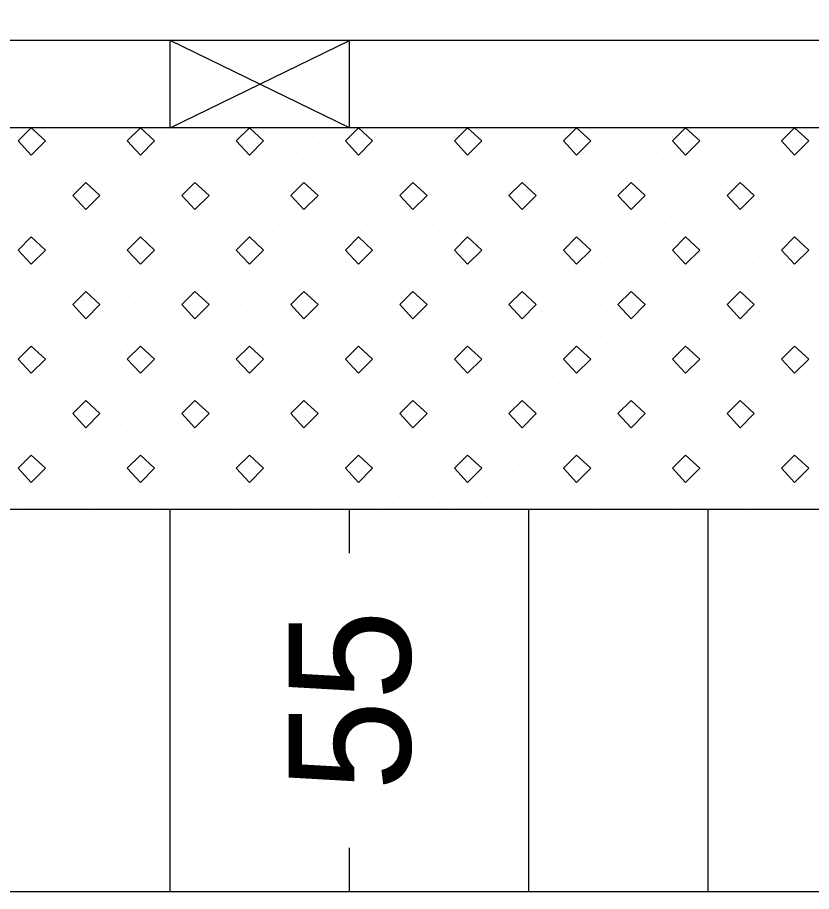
# Model space of a CAD drawing. Extents: x 1313964 to 1316843, y 2087046 to 2096619.
# Drawn here: x 1314195.619 to 1314200.047, y 2089928.164 to 2089933.036 of the extents above; entities that cross this region are included whole.
import ezdxf

# ---------------------------------------------------------------- set-up
doc = ezdxf.new("R2010")
doc.units = 0
doc.layers.add('B-Sub-Contour', color=7, linetype='Continuous')
doc.layers.add('Default', color=7, linetype='Continuous')

# ---------------------------------------------------------------- blocks, each defined once
blk = doc.blocks.new('POINT_DISPLAY')
at = {"layer": 'Default'}
blk.add_line((0, 0), (0, 0), dxfattribs=at)

msp = doc.modelspace()

# ---------------------------------------------------------------- linework, layer by layer
at = {"layer": 'B-Sub-Contour'}
for points in [[(1314234.9036, 2089928.1639), (1314234.9036, 2089971.0354), (1314173.4848, 2089971.0354), (1314173.4848, 2089928.1639), (1314234.9036, 2089928.1639)], [(1314232.4712, 2089932.9071), (1314187.4713, 2089932.9071)], [(1314196.4713, 2089932.4207), (1314197.4713, 2089932.9071)], [(1314197.4713, 2089932.4207), (1314196.4713, 2089932.9071)], [(1314196.4713, 2089932.4207), (1314196.4713, 2089932.9071)], [(1314197.4713, 2089932.4207), (1314197.4713, 2089932.9071)], [(1314232.4712, 2089932.4207), (1314180.7821, 2089932.4207)], [(1314232.4712, 2089930.2923), (1314180.7821, 2089930.2923)], [(1314196.4713, 2089928.1639), (1314196.4713, 2089930.2923)], [(1314196.4713, 2089928.1639), (1314196.4713, 2089930.2923)], [(1314197.4713, 2089930.049), (1314197.4713, 2089930.2923)], [(1314198.4713, 2089928.1639), (1314198.4713, 2089930.2923)], [(1314198.4713, 2089928.1639), (1314198.4713, 2089930.2923)], [(1314199.4713, 2089928.1639), (1314199.4713, 2089930.2923)], [(1314197.4713, 2089928.1639), (1314197.4713, 2089928.4071)]]:
    msp.add_lwpolyline(points, dxfattribs=at)
for points in [[(1314195.6963, 2089932.4207), (1314195.6233, 2089932.3477), (1314195.6963, 2089932.2686), (1314195.7753, 2089932.3477)], [(1314196.3044, 2089932.4207), (1314196.2314, 2089932.3477), (1314196.3044, 2089932.2686), (1314196.3834, 2089932.3477)], [(1314196.9125, 2089932.4207), (1314196.8395, 2089932.3477), (1314196.9125, 2089932.2686), (1314196.9915, 2089932.3477)], [(1314197.5206, 2089932.4207), (1314197.4476, 2089932.3477), (1314197.5206, 2089932.2686), (1314197.5996, 2089932.3477)], [(1314198.1287, 2089932.4207), (1314198.0557, 2089932.3477), (1314198.1287, 2089932.2686), (1314198.2078, 2089932.3477)], [(1314198.7368, 2089932.4207), (1314198.6638, 2089932.3477), (1314198.7368, 2089932.2686), (1314198.8159, 2089932.3477)], [(1314199.3449, 2089932.4207), (1314199.2719, 2089932.3477), (1314199.3449, 2089932.2686), (1314199.424, 2089932.3477)], [(1314199.953, 2089932.4207), (1314199.88, 2089932.3477), (1314199.953, 2089932.2686), (1314200.0321, 2089932.3477)], [(1314196.0003, 2089932.1166), (1314195.9274, 2089932.0436), (1314196.0003, 2089931.9646), (1314196.0794, 2089932.0436)], [(1314196.6084, 2089932.1166), (1314196.5355, 2089932.0436), (1314196.6084, 2089931.9646), (1314196.6875, 2089932.0436)], [(1314197.2165, 2089932.1166), (1314197.1436, 2089932.0436), (1314197.2165, 2089931.9646), (1314197.2956, 2089932.0436)], [(1314197.8246, 2089932.1166), (1314197.7517, 2089932.0436), (1314197.8246, 2089931.9646), (1314197.9037, 2089932.0436)], [(1314198.4328, 2089932.1166), (1314198.3598, 2089932.0436), (1314198.4328, 2089931.9646), (1314198.5118, 2089932.0436)], [(1314199.0409, 2089932.1166), (1314198.9679, 2089932.0436), (1314199.0409, 2089931.9646), (1314199.1199, 2089932.0436)], [(1314199.649, 2089932.1166), (1314199.576, 2089932.0436), (1314199.649, 2089931.9646), (1314199.728, 2089932.0436)], [(1314195.6963, 2089931.8125), (1314195.6233, 2089931.7396), (1314195.6963, 2089931.6605), (1314195.7753, 2089931.7396)], [(1314196.3044, 2089931.8125), (1314196.2314, 2089931.7396), (1314196.3044, 2089931.6605), (1314196.3834, 2089931.7396)], [(1314196.9125, 2089931.8125), (1314196.8395, 2089931.7396), (1314196.9125, 2089931.6605), (1314196.9915, 2089931.7396)], [(1314197.5206, 2089931.8125), (1314197.4476, 2089931.7396), (1314197.5206, 2089931.6605), (1314197.5996, 2089931.7396)], [(1314198.1287, 2089931.8125), (1314198.0557, 2089931.7396), (1314198.1287, 2089931.6605), (1314198.2078, 2089931.7396)], [(1314198.7368, 2089931.8125), (1314198.6638, 2089931.7396), (1314198.7368, 2089931.6605), (1314198.8159, 2089931.7396)], [(1314199.3449, 2089931.8125), (1314199.2719, 2089931.7396), (1314199.3449, 2089931.6605), (1314199.424, 2089931.7396)], [(1314199.953, 2089931.8125), (1314199.88, 2089931.7396), (1314199.953, 2089931.6605), (1314200.0321, 2089931.7396)], [(1314196.0003, 2089931.5085), (1314195.9274, 2089931.4355), (1314196.0003, 2089931.3565), (1314196.0794, 2089931.4355)], [(1314196.6084, 2089931.5085), (1314196.5355, 2089931.4355), (1314196.6084, 2089931.3565), (1314196.6875, 2089931.4355)], [(1314197.2165, 2089931.5085), (1314197.1436, 2089931.4355), (1314197.2165, 2089931.3565), (1314197.2956, 2089931.4355)], [(1314197.8246, 2089931.5085), (1314197.7517, 2089931.4355), (1314197.8246, 2089931.3565), (1314197.9037, 2089931.4355)], [(1314198.4328, 2089931.5085), (1314198.3598, 2089931.4355), (1314198.4328, 2089931.3565), (1314198.5118, 2089931.4355)], [(1314199.0409, 2089931.5085), (1314198.9679, 2089931.4355), (1314199.0409, 2089931.3565), (1314199.1199, 2089931.4355)], [(1314199.649, 2089931.5085), (1314199.576, 2089931.4355), (1314199.649, 2089931.3565), (1314199.728, 2089931.4355)], [(1314195.6963, 2089931.2044), (1314195.6233, 2089931.1315), (1314195.6963, 2089931.0524), (1314195.7753, 2089931.1315)], [(1314196.3044, 2089931.2044), (1314196.2314, 2089931.1315), (1314196.3044, 2089931.0524), (1314196.3834, 2089931.1315)], [(1314196.9125, 2089931.2044), (1314196.8395, 2089931.1315), (1314196.9125, 2089931.0524), (1314196.9915, 2089931.1315)], [(1314197.5206, 2089931.2044), (1314197.4476, 2089931.1315), (1314197.5206, 2089931.0524), (1314197.5996, 2089931.1315)], [(1314198.1287, 2089931.2044), (1314198.0557, 2089931.1315), (1314198.1287, 2089931.0524), (1314198.2078, 2089931.1315)], [(1314198.7368, 2089931.2044), (1314198.6638, 2089931.1315), (1314198.7368, 2089931.0524), (1314198.8159, 2089931.1315)], [(1314199.3449, 2089931.2044), (1314199.2719, 2089931.1315), (1314199.3449, 2089931.0524), (1314199.424, 2089931.1315)], [(1314199.953, 2089931.2044), (1314199.88, 2089931.1315), (1314199.953, 2089931.0524), (1314200.0321, 2089931.1315)], [(1314196.0003, 2089930.9004), (1314195.9274, 2089930.8274), (1314196.0003, 2089930.7484), (1314196.0794, 2089930.8274)], [(1314196.6084, 2089930.9004), (1314196.5355, 2089930.8274), (1314196.6084, 2089930.7484), (1314196.6875, 2089930.8274)], [(1314197.2165, 2089930.9004), (1314197.1436, 2089930.8274), (1314197.2165, 2089930.7484), (1314197.2956, 2089930.8274)], [(1314197.8246, 2089930.9004), (1314197.7517, 2089930.8274), (1314197.8246, 2089930.7484), (1314197.9037, 2089930.8274)], [(1314198.4328, 2089930.9004), (1314198.3598, 2089930.8274), (1314198.4328, 2089930.7484), (1314198.5118, 2089930.8274)], [(1314199.0409, 2089930.9004), (1314198.9679, 2089930.8274), (1314199.0409, 2089930.7484), (1314199.1199, 2089930.8274)], [(1314199.649, 2089930.9004), (1314199.576, 2089930.8274), (1314199.649, 2089930.7484), (1314199.728, 2089930.8274)], [(1314195.6963, 2089930.5963), (1314195.6233, 2089930.5234), (1314195.6963, 2089930.4443), (1314195.7753, 2089930.5234)], [(1314196.3044, 2089930.5963), (1314196.2314, 2089930.5234), (1314196.3044, 2089930.4443), (1314196.3834, 2089930.5234)], [(1314196.9125, 2089930.5963), (1314196.8395, 2089930.5234), (1314196.9125, 2089930.4443), (1314196.9915, 2089930.5234)], [(1314197.5206, 2089930.5963), (1314197.4476, 2089930.5234), (1314197.5206, 2089930.4443), (1314197.5996, 2089930.5234)], [(1314198.1287, 2089930.5963), (1314198.0557, 2089930.5234), (1314198.1287, 2089930.4443), (1314198.2078, 2089930.5234)], [(1314198.7368, 2089930.5963), (1314198.6638, 2089930.5234), (1314198.7368, 2089930.4443), (1314198.8159, 2089930.5234)], [(1314199.3449, 2089930.5963), (1314199.2719, 2089930.5234), (1314199.3449, 2089930.4443), (1314199.424, 2089930.5234)], [(1314199.953, 2089930.5963), (1314199.88, 2089930.5234), (1314199.953, 2089930.4443), (1314200.0321, 2089930.5234)]]:
    msp.add_lwpolyline(points, close=True, dxfattribs=at)

# ---------------------------------------------------------------- block references
at = {"layer": 'B-Sub-Contour', "xscale": 0.019951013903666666, "yscale": 0.019951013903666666, "rotation": 90}
for p in [(1314195.6233, 2089932.3705), (1314196.049, 2089932.3705), (1314196.8395, 2089932.3705), (1314197.2652, 2089932.3705), (1314198.0557, 2089932.3705), (1314198.4814, 2089932.3705), (1314199.2719, 2089932.3705), (1314199.6976, 2089932.3705), (1314195.8057, 2089932.3097), (1314195.9605, 2089932.282), (1314196.2922, 2089932.3097), (1314196.5355, 2089932.3097), (1314196.7483, 2089932.2848), (1314197.0219, 2089932.3097), (1314197.1767, 2089932.282), (1314197.5084, 2089932.3097), (1314197.7517, 2089932.3097), (1314197.9645, 2089932.2848), (1314198.2382, 2089932.3097), (1314198.393, 2089932.282), (1314198.7246, 2089932.3097), (1314198.9679, 2089932.3097), (1314199.1807, 2089932.2848), (1314199.4544, 2089932.3097), (1314199.6092, 2089932.282), (1314199.9409, 2089932.3097), (1314196.1706, 2089932.2489), (1314197.3868, 2089932.2489), (1314198.603, 2089932.2489), (1314199.8192, 2089932.2489), (1314195.6841, 2089932.1881), (1314196.4138, 2089932.1881), (1314196.9003, 2089932.1881), (1314197.6301, 2089932.1881), (1314198.1165, 2089932.1881), (1314198.8463, 2089932.1881), (1314199.3328, 2089932.1881), (1314196.1098, 2089932.1272), (1314196.6571, 2089932.1272), (1314197.326, 2089932.1272), (1314197.8733, 2089932.1272), (1314198.5422, 2089932.1272), (1314199.0895, 2089932.1272), (1314199.7584, 2089932.1272), (1314196.2922, 2089932.0888), (1314197.5084, 2089932.0888), (1314198.7246, 2089932.0888), (1314199.9409, 2089932.0888), (1314195.8223, 2089932.0363), (1314195.9274, 2089932.0664), (1314196.7787, 2089932.0664), (1314197.0385, 2089932.0363), (1314197.1436, 2089932.0664), (1314197.9949, 2089932.0664), (1314198.2547, 2089932.0363), (1314198.3598, 2089932.0664), (1314199.2111, 2089932.0664), (1314199.471, 2089932.0363), (1314199.576, 2089932.0664), (1314195.6841, 2089932.0056), (1314196.1347, 2089932.0115), (1314196.4747, 2089932.0056), (1314196.9003, 2089932.0056), (1314197.3509, 2089932.0115), (1314197.6909, 2089932.0056), (1314198.1165, 2089932.0056), (1314198.5671, 2089932.0115), (1314198.9071, 2089932.0056), (1314199.3328, 2089932.0056), (1314199.7833, 2089932.0115), (1314196.2314, 2089931.9448), (1314196.5963, 2089931.9448), (1314196.834, 2089931.9258), (1314197.4476, 2089931.9448), (1314197.8125, 2089931.9448), (1314198.0502, 2089931.9258), (1314198.6638, 2089931.9448), (1314199.0287, 2089931.9448), (1314199.2664, 2089931.9258), (1314199.88, 2089931.9448), (1314195.8665, 2089931.884), (1314196.0075, 2089931.9176), (1314196.353, 2089931.884), (1314196.7179, 2089931.884), (1314197.0828, 2089931.884), (1314197.2237, 2089931.9176), (1314197.5692, 2089931.884), (1314197.9341, 2089931.884), (1314198.299, 2089931.884), (1314198.4399, 2089931.9176), (1314198.7855, 2089931.884), (1314199.1503, 2089931.884), (1314199.5152, 2089931.884), (1314199.6562, 2089931.9176), (1314200.0017, 2089931.884), (1314196.1706, 2089931.8232), (1314197.3868, 2089931.8232), (1314198.603, 2089931.8232), (1314199.8192, 2089931.8232), (1314195.7449, 2089931.7624), (1314195.9882, 2089931.7624), (1314196.9611, 2089931.7624), (1314197.2044, 2089931.7624), (1314198.1773, 2089931.7624), (1314198.4206, 2089931.7624), (1314199.3936, 2089931.7624), (1314199.6368, 2089931.7624), (1314196.1098, 2089931.7016), (1314196.4747, 2089931.7016), (1314196.7787, 2089931.7016), (1314197.326, 2089931.7016), (1314197.6909, 2089931.7016), (1314197.9949, 2089931.7016), (1314198.5422, 2089931.7016), (1314198.9071, 2089931.7016), (1314199.2111, 2089931.7016), (1314199.7584, 2089931.7016), (1314195.6841, 2089931.6408), (1314195.9274, 2089931.6408), (1314196.2922, 2089931.6408), (1314196.9003, 2089931.6408), (1314197.1436, 2089931.6408), (1314197.5084, 2089931.6408), (1314198.1165, 2089931.6408), (1314198.3598, 2089931.6408), (1314198.7246, 2089931.6408), (1314199.3328, 2089931.6408), (1314199.576, 2089931.6408), (1314199.9409, 2089931.6408), (1314195.8057, 2089931.5799), (1314196.5355, 2089931.5799), (1314196.7179, 2089931.5799), (1314197.0219, 2089931.5799), (1314197.7517, 2089931.5799), (1314197.9341, 2089931.5799), (1314198.2382, 2089931.5799), (1314198.9679, 2089931.5799), (1314199.1503, 2089931.5799), (1314199.4544, 2089931.5799), (1314195.6233, 2089931.5191), (1314195.8665, 2089931.4978), (1314196.049, 2089931.5191), (1314196.4138, 2089931.5191), (1314196.5963, 2089931.5055), (1314196.8395, 2089931.5191), (1314197.0828, 2089931.4978), (1314197.2652, 2089931.5191), (1314197.6301, 2089931.5191), (1314197.8125, 2089931.5055), (1314198.0557, 2089931.5191), (1314198.299, 2089931.4978), (1314198.4814, 2089931.5191), (1314198.8463, 2089931.5191), (1314199.0287, 2089931.5055), (1314199.2719, 2089931.5191), (1314199.5152, 2089931.4978), (1314199.6976, 2089931.5191), (1314195.9882, 2089931.4583), (1314196.2784, 2089931.4415), (1314196.7787, 2089931.4583), (1314197.2044, 2089931.4583), (1314197.4946, 2089931.4415), (1314197.9949, 2089931.4583), (1314198.4206, 2089931.4583), (1314198.7108, 2089931.4415), (1314199.2111, 2089931.4583), (1314199.6368, 2089931.4583), (1314199.927, 2089931.4415), (1314195.6841, 2089931.3975), (1314196.1098, 2089931.3975), (1314196.4747, 2089931.3975), (1314196.9003, 2089931.3975), (1314197.326, 2089931.3975), (1314197.6909, 2089931.3975), (1314198.1165, 2089931.3975), (1314198.5422, 2089931.3975), (1314198.9071, 2089931.3975), (1314199.3328, 2089931.3975), (1314199.7584, 2089931.3975), (1314195.8831, 2089931.378), (1314197.0993, 2089931.378), (1314198.3156, 2089931.378), (1314199.5318, 2089931.378), (1314196.6571, 2089931.3367), (1314197.8733, 2089931.3367), (1314199.0895, 2089931.3367), (1314195.7449, 2089931.2759), (1314195.9882, 2089931.2759), (1314196.353, 2089931.2759), (1314196.7179, 2089931.2759), (1314196.9611, 2089931.2759), (1314197.2044, 2089931.2759), (1314197.5692, 2089931.2759), (1314197.9341, 2089931.2759), (1314198.1773, 2089931.2759), (1314198.4206, 2089931.2759), (1314198.7855, 2089931.2759), (1314199.1503, 2089931.2759), (1314199.3936, 2089931.2759), (1314199.6368, 2089931.2759), (1314200.0017, 2089931.2759), (1314195.8748, 2089931.2315), (1314196.2314, 2089931.2151), (1314196.4747, 2089931.2178), (1314197.091, 2089931.2315), (1314197.4476, 2089931.2151), (1314197.6909, 2089931.2178), (1314198.3073, 2089931.2315), (1314198.6638, 2089931.2151), (1314198.9071, 2089931.2178), (1314199.5235, 2089931.2315), (1314199.88, 2089931.2151), (1314195.6233, 2089931.1543), (1314196.049, 2089931.1543), (1314196.8395, 2089931.1543), (1314197.2652, 2089931.1543), (1314198.0557, 2089931.1543), (1314198.4814, 2089931.1543), (1314199.2719, 2089931.1543), (1314199.6976, 2089931.1543), (1314195.8057, 2089931.0935), (1314195.9605, 2089931.0658), (1314196.2922, 2089931.0935), (1314196.5355, 2089931.0935), (1314196.7483, 2089931.0686), (1314197.0219, 2089931.0935), (1314197.1767, 2089931.0658), (1314197.5084, 2089931.0935), (1314197.7517, 2089931.0935), (1314197.9645, 2089931.0686), (1314198.2382, 2089931.0935), (1314198.393, 2089931.0658), (1314198.7246, 2089931.0935), (1314198.9679, 2089931.0935), (1314199.1807, 2089931.0686), (1314199.4544, 2089931.0935), (1314199.6092, 2089931.0658), (1314199.9409, 2089931.0935), (1314196.1706, 2089931.0326), (1314197.3868, 2089931.0326), (1314198.603, 2089931.0326), (1314199.8192, 2089931.0326), (1314195.6841, 2089930.9718), (1314196.4138, 2089930.9718), (1314196.9003, 2089930.9718), (1314197.6301, 2089930.9718), (1314198.1165, 2089930.9718), (1314198.8463, 2089930.9718), (1314199.3328, 2089930.9718), (1314196.1098, 2089930.911), (1314196.6571, 2089930.911), (1314197.326, 2089930.911), (1314197.8733, 2089930.911), (1314198.5422, 2089930.911), (1314199.0895, 2089930.911), (1314199.7584, 2089930.911), (1314196.2922, 2089930.8726), (1314197.5084, 2089930.8726), (1314198.7246, 2089930.8726), (1314199.9409, 2089930.8726), (1314195.8223, 2089930.8201), (1314195.9274, 2089930.8502), (1314196.7787, 2089930.8502), (1314197.0385, 2089930.8201), (1314197.1436, 2089930.8502), (1314197.9949, 2089930.8502), (1314198.2547, 2089930.8201), (1314198.3598, 2089930.8502), (1314199.2111, 2089930.8502), (1314199.471, 2089930.8201), (1314199.576, 2089930.8502), (1314195.6841, 2089930.7894), (1314196.1347, 2089930.7952), (1314196.4747, 2089930.7894), (1314196.9003, 2089930.7894), (1314197.3509, 2089930.7952), (1314197.6909, 2089930.7894), (1314198.1165, 2089930.7894), (1314198.5671, 2089930.7952), (1314198.9071, 2089930.7894), (1314199.3328, 2089930.7894), (1314199.7833, 2089930.7952), (1314196.2314, 2089930.7286), (1314196.5963, 2089930.7286), (1314196.834, 2089930.7096), (1314197.4476, 2089930.7286), (1314197.8125, 2089930.7286), (1314198.0502, 2089930.7096), (1314198.6638, 2089930.7286), (1314199.0287, 2089930.7286), (1314199.2664, 2089930.7096), (1314199.88, 2089930.7286), (1314195.8665, 2089930.6678), (1314196.0075, 2089930.7013), (1314196.353, 2089930.6678), (1314196.7179, 2089930.6678), (1314197.0828, 2089930.6678), (1314197.2237, 2089930.7013), (1314197.5692, 2089930.6678), (1314197.9341, 2089930.6678), (1314198.299, 2089930.6678), (1314198.4399, 2089930.7013), (1314198.7855, 2089930.6678), (1314199.1503, 2089930.6678), (1314199.5152, 2089930.6678), (1314199.6562, 2089930.7013), (1314200.0017, 2089930.6678), (1314196.1706, 2089930.607), (1314197.3868, 2089930.607), (1314198.603, 2089930.607), (1314199.8192, 2089930.607), (1314195.7449, 2089930.5462), (1314195.9882, 2089930.5462), (1314196.9611, 2089930.5462), (1314197.2044, 2089930.5462), (1314198.1773, 2089930.5462), (1314198.4206, 2089930.5462), (1314199.3936, 2089930.5462), (1314199.6368, 2089930.5462), (1314196.1098, 2089930.4854), (1314196.4747, 2089930.4854), (1314196.7787, 2089930.4854), (1314197.326, 2089930.4854), (1314197.6909, 2089930.4854), (1314197.9949, 2089930.4854), (1314198.5422, 2089930.4854), (1314198.9071, 2089930.4854), (1314199.2111, 2089930.4854), (1314199.7584, 2089930.4854), (1314195.6841, 2089930.4245), (1314195.9274, 2089930.4245), (1314196.2922, 2089930.4245), (1314196.9003, 2089930.4245), (1314197.1436, 2089930.4245), (1314197.5084, 2089930.4245), (1314198.1165, 2089930.4245), (1314198.3598, 2089930.4245), (1314198.7246, 2089930.4245), (1314199.3328, 2089930.4245), (1314199.576, 2089930.4245), (1314199.9409, 2089930.4245), (1314195.8057, 2089930.3637), (1314196.5355, 2089930.3637), (1314196.7179, 2089930.3637), (1314197.0219, 2089930.3637), (1314197.7517, 2089930.3637), (1314197.9341, 2089930.3637), (1314198.2382, 2089930.3637), (1314198.9679, 2089930.3637), (1314199.1503, 2089930.3637), (1314199.4544, 2089930.3637), (1314195.6233, 2089930.3029), (1314196.049, 2089930.3029), (1314196.4138, 2089930.3029), (1314196.8395, 2089930.3029), (1314197.2652, 2089930.3029), (1314197.6301, 2089930.3029), (1314198.0557, 2089930.3029), (1314198.4814, 2089930.3029), (1314198.8463, 2089930.3029), (1314199.2719, 2089930.3029), (1314199.6976, 2089930.3029)]:
    msp.add_blockref('POINT_DISPLAY', p, dxfattribs=at)

# ---------------------------------------------------------------- texts
at = {"layer": 'B-Sub-Contour'}
msp.add_text('55', height=0.67865, rotation=90, dxfattribs=at).set_placement((1314197.8106, 2089928.724))

doc.saveas('drawing.dxf')
